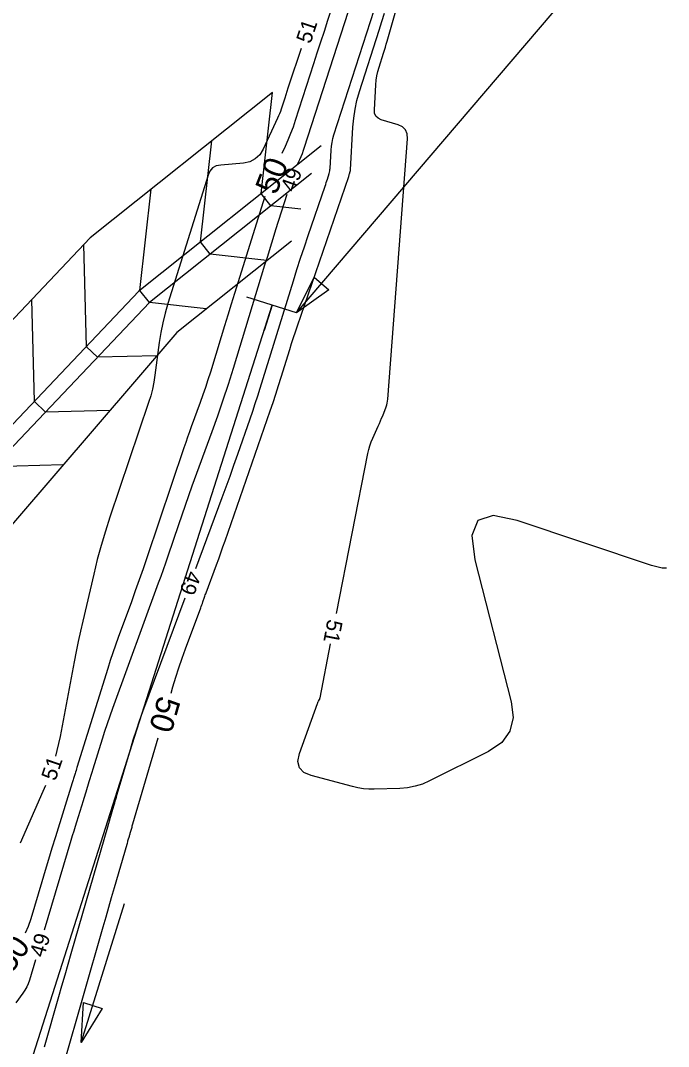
# Model space of a CAD drawing. Extents: x 2384780 to 2405861, y 547869 to 573706.
# Drawn here: x 2394355.8 to 2394439.4, y 554559.9 to 554692.3 of the extents above; entities that cross this region are included whole.
import ezdxf

# ---------------------------------------------------------------- set-up
doc = ezdxf.new("R2010")
doc.units = 0
for name, color, linetype in [('Breaklines', 7, 'Continuous'), ('Old_Level_5', 7, 'Continuous'), ('Old_Level_60', 7, 'Continuous'), ('Old_Level_61', 7, 'Continuous'), ('Sheet Plan CELL', 7, 'Continuous')]:
    doc.layers.add(name, color=color, linetype=linetype)

# ---------------------------------------------------------------- blocks, each defined once
blk = doc.blocks.new('HDWL')
at = {"layer": 'Breaklines'}
for p, q in [((0, -0.0655), (0, 0.0685)), ((0, 0), (-0.0685, 0))]:
    blk.add_line(p, q, dxfattribs=at)

msp = doc.modelspace()

# ---------------------------------------------------------------- linework, layer by layer
at = {"layer": 'Breaklines'}
msp.add_line((2394327.2365, 554464.119), (2394388.26125, 554655.5595), dxfattribs=at)
at = {"layer": 'Old_Level_5'}
for p, q in [((2394391.3815, 554654.56475), (2394444.24425, 554716.48775)), ((2394363.611, 554560.40325), (2394369.18525, 554578.3475))]:
    msp.add_line(p, q, dxfattribs=at)
for points in [[(2394395.5785, 554657.556), (2394391.3815, 554654.56475), (2394393.67725, 554659.179)], [(2394366.288, 554564.80825), (2394363.611, 554560.40325), (2394363.90075, 554565.549)]]:
    msp.add_lwpolyline(points, close=True, dxfattribs=at)
at = {"layer": 'Old_Level_60'}
for points in [[(2394396.5575, 554615.76125), (2394400.60025, 554636.40375), (2394400.7155, 554636.91325), (2394400.8595, 554637.41375), (2394401.03225, 554637.90475), (2394401.234, 554638.3865), (2394401.94, 554639.9455), (2394402.089, 554640.2805), (2394402.2335, 554640.61725), (2394402.3735, 554640.95625), (2394402.509, 554641.29675), (2394402.951, 554642.42975), (2394403.03625, 554642.6745), (2394403.103, 554642.92375), (2394403.15075, 554643.177), (2394403.17975, 554643.43475), (2394405.723, 554677.01975), (2394405.68575, 554677.65425), (2394405.46875, 554678.16625), (2394405.07175, 554678.556), (2394404.49475, 554678.823), (2394402.31625, 554679.495), (2394401.91125, 554679.682), (2394401.62975, 554679.95475), (2394401.47175, 554680.31375), (2394401.43725, 554680.7585), (2394401.6185, 554684.0085), (2394401.669, 554684.585), (2394401.75575, 554685.155), (2394401.879, 554685.718), (2394402.03825, 554686.2745), (2394402.6185, 554688.08125), (2394402.74125, 554688.46875), (2394402.86075, 554688.85725), (2394402.97725, 554689.24675), (2394403.09075, 554689.63725), (2394405.97675, 554699.7255)], [(2394378.40125, 554621.563), (2394381.80025, 554630.718), (2394382.314, 554632.1135), (2394382.82, 554633.5115), (2394383.3185, 554634.9125), (2394383.80925, 554636.31625), (2394385.39975, 554640.906), (2394385.7365, 554641.89075), (2394386.06525, 554642.87825), (2394386.38575, 554643.8685), (2394386.69825, 554644.8615), (2394390.987, 554658.68875), (2394391.4495, 554660.1605), (2394391.9225, 554661.629), (2394392.4065, 554663.09375), (2394392.901, 554664.55525), (2394395.08, 554670.9175), (2394395.156, 554671.1425), (2394395.2305, 554671.368), (2394395.3035, 554671.594), (2394395.37475, 554671.8205), (2394395.60475, 554672.5615), (2394395.649, 554672.72125), (2394395.68325, 554672.8825), (2394395.7075, 554673.046), (2394395.72175, 554673.211), (2394395.85325, 554675.569), (2394395.89725, 554676.0715), (2394395.973, 554676.568), (2394396.08025, 554677.0585), (2394396.21925, 554677.54325), (2394402.34075, 554696.60875)], [(2394398.46675, 554694.80075), (2394392.397, 554675.8975), (2394392.262, 554675.49825), (2394392.1145, 554675.104), (2394391.95475, 554674.7145), (2394391.78275, 554674.32975), (2394391.45, 554673.61625)], [(2394391.97125, 554688.6855), (2394390.418, 554683.96875), (2394390.27775, 554683.5415), (2394390.13825, 554683.11375), (2394389.9995, 554682.68575), (2394389.8615, 554682.25775), (2394389.41225, 554680.8585), (2394389.31125, 554680.5605), (2394389.20125, 554680.266), (2394389.082, 554679.97525), (2394388.9535, 554679.688), (2394387.09275, 554675.69725), (2394386.647, 554674.97225), (2394386.072, 554674.43175), (2394385.36775, 554674.0755), (2394384.53425, 554673.90375), (2394381.60025, 554673.64425), (2394381.02675, 554673.52025), (2394380.563, 554673.2595), (2394380.2095, 554672.86225), (2394379.96625, 554672.32825), (2394374.7945, 554655.794), (2394374.4335, 554654.5465), (2394374.12675, 554653.287), (2394373.8745, 554652.01525), (2394373.6765, 554650.73175), (2394373.119, 554646.519), (2394372.978, 554645.62125), (2394372.794, 554644.7335), (2394372.56725, 554643.85575), (2394372.29775, 554642.988), (2394367.31225, 554628.2135), (2394366.72275, 554626.3945), (2394366.17775, 554624.563), (2394365.677, 554622.71875), (2394365.2205, 554620.862), (2394363.80225, 554614.77575), (2394363.505, 554613.47), (2394363.22175, 554612.1615), (2394362.95225, 554610.85), (2394362.6965, 554609.53575), (2394360.8745, 554599.9065), (2394360.47525, 554598.079), (2394360.27875, 554597.3745)], [(2394390.11875, 554669.85075), (2394388.6875, 554665.27475), (2394388.33075, 554664.13175), (2394387.976, 554662.988), (2394387.623, 554661.84375), (2394387.27175, 554660.699), (2394383.2035, 554647.40275), (2394382.55675, 554645.338), (2394381.8825, 554643.2825), (2394381.18075, 554641.23625), (2394380.45175, 554639.199), (2394377.888, 554632.183), (2394377.44075, 554630.947), (2394377.00125, 554629.70825), (2394376.56925, 554628.46675), (2394376.14525, 554627.2225), (2394374.77225, 554623.154), (2394374.47525, 554622.283), (2394374.173, 554621.414), (2394373.865, 554620.547), (2394373.55175, 554619.68175), (2394367.64475, 554603.52975), (2394367.28925, 554602.5395), (2394366.946, 554601.545), (2394366.61475, 554600.5465), (2394366.2955, 554599.544), (2394365.085, 554595.66), (2394364.96025, 554595.2575), (2394364.83675, 554594.85475), (2394364.71475, 554594.4515), (2394364.594, 554594.04775), (2394364.20175, 554592.7285), (2394364.11725, 554592.446), (2394364.03175, 554592.16375), (2394363.94525, 554591.882), (2394363.85775, 554591.60025), (2394362.998, 554588.851), (2394362.81475, 554588.2615), (2394362.63375, 554587.6715), (2394362.4545, 554587.08075), (2394362.2775, 554586.4895), (2394358.83075, 554574.902)], [(2394439.14075, 554621.6095), (2394438.594, 554621.62125), (2394437.214, 554621.94325), (2394419.88025, 554627.7755), (2394416.752, 554628.3945), (2394414.79575, 554627.75225), (2394414.0115, 554625.84825), (2394414.39975, 554622.683), (2394419.0965, 554604.3795), (2394419.33525, 554602.337), (2394418.92825, 554600.58925), (2394417.87525, 554599.13625), (2394416.17625, 554597.978), (2394408.5495, 554594.1645), (2394407.6315, 554593.765), (2394406.687, 554593.47125), (2394405.71575, 554593.283), (2394404.718, 554593.20025), (2394401.4155, 554593.103), (2394400.71075, 554593.1075), (2394400.01175, 554593.16275), (2394399.31875, 554593.26875), (2394398.6315, 554593.4255), (2394393.2765, 554594.8505), (2394392.32225, 554595.2575), (2394391.755, 554595.86775), (2394391.57475, 554596.681), (2394391.78125, 554597.6975), (2394394.09525, 554604.16725), (2394394.1235, 554604.24175), (2394394.155, 554604.31475), (2394394.18925, 554604.3865), (2394394.2265, 554604.457), (2394394.35325, 554604.68475), (2394394.37825, 554604.73425), (2394394.39925, 554604.7855), (2394394.41625, 554604.838), (2394394.429, 554604.892), (2394395.78875, 554611.83575)], [(2394358.86725, 554559.8635), (2394360.7225, 554566.3505), (2394361.1205, 554567.7405), (2394361.5195, 554569.13025), (2394361.9195, 554570.5195), (2394362.32025, 554571.9085), (2394367.127, 554588.542), (2394367.145, 554588.60425), (2394367.16325, 554588.66675), (2394367.18125, 554588.729), (2394367.1995, 554588.79125), (2394367.259, 554588.995), (2394367.27175, 554589.0385), (2394367.2845, 554589.08225), (2394367.297, 554589.12575), (2394367.30975, 554589.1695), (2394367.821, 554590.939), (2394367.93075, 554591.31825), (2394368.04075, 554591.69725), (2394368.151, 554592.07625), (2394368.2615, 554592.45525), (2394369.9505, 554598.237), (2394370.32325, 554599.47225), (2394370.718, 554600.7005), (2394371.1345, 554601.92125), (2394371.573, 554603.135), (2394377.02125, 554617.80875)], [(2394358.99625, 554593.58925), (2394358.67, 554592.7845), (2394355.74225, 554586.11025)], [(2394357.6905, 554571.068), (2394356.9085, 554568.4395), (2394356.75525, 554567.99525), (2394356.5655, 554567.5695), (2394356.33875, 554567.16225), (2394356.07525, 554566.77325), (2394355.15475, 554565.5325)]]:
    msp.add_lwpolyline(points, dxfattribs=at)
at = {"layer": 'Old_Level_61'}
for points in [[(2394397.537, 554698.795), (2394395.3935, 554692.28675), (2394394.9355, 554690.89175), (2394394.48025, 554689.49575), (2394394.0275, 554688.099), (2394393.57725, 554686.70125), (2394391.2345, 554679.4055), (2394390.94375, 554678.54625), (2394390.62625, 554677.69725), (2394390.2825, 554676.85875), (2394389.912, 554676.03075), (2394389.4965, 554675.13975)], [(2394375.20175, 554605.4825), (2394375.44125, 554606.30275), (2394375.81525, 554607.54175), (2394376.21125, 554608.77375), (2394376.629, 554609.9985), (2394377.06875, 554611.21575), (2394379.03025, 554616.49925), (2394379.1005, 554616.68975), (2394379.16975, 554616.881), (2394379.238, 554617.0725), (2394379.30525, 554617.26425), (2394379.52275, 554617.8915), (2394379.56975, 554618.02575), (2394379.6175, 554618.15975), (2394379.666, 554618.2935), (2394379.71525, 554618.427), (2394381.05675, 554622.04075), (2394381.34225, 554622.81575), (2394381.62325, 554623.5925), (2394381.90025, 554624.3705), (2394382.17275, 554625.15025), (2394387.985, 554641.922), (2394388.355, 554643.0045), (2394388.71625, 554644.09), (2394389.06875, 554645.1785), (2394389.412, 554646.26975), (2394390.51925, 554649.83975), (2394390.7595, 554650.60375), (2394391.005, 554651.366), (2394391.25625, 554652.1265), (2394391.513, 554652.885), (2394398.11925, 554672.17525), (2394398.14775, 554672.25925), (2394398.1755, 554672.3435), (2394398.20275, 554672.42775), (2394398.22925, 554672.51225), (2394398.31525, 554672.789), (2394398.33175, 554672.8485), (2394398.3445, 554672.90875), (2394398.3535, 554672.96975), (2394398.359, 554673.0315), (2394398.66525, 554678.52125), (2394398.76775, 554679.69075), (2394398.94375, 554680.84675), (2394399.1935, 554681.989), (2394399.51675, 554683.1175), (2394402.0685, 554691.06475), (2394402.41275, 554692.152), (2394402.7485, 554693.24175)], [(2394387.306, 554669.56775), (2394383.4015, 554657.0845), (2394382.965, 554655.685), (2394382.53075, 554654.28475), (2394382.0985, 554652.88375), (2394381.6685, 554651.48225), (2394380.26675, 554646.901), (2394379.96025, 554645.9225), (2394379.64075, 554644.94875), (2394379.30825, 554643.979), (2394378.96275, 554643.01375), (2394377.81325, 554639.86775), (2394377.569, 554639.19275), (2394377.329, 554638.5165), (2394377.09325, 554637.8385), (2394376.8615, 554637.15925), (2394372.065, 554622.9445), (2394371.58, 554621.52225), (2394371.08625, 554620.103), (2394370.5835, 554618.687), (2394370.07175, 554617.27425), (2394368.38575, 554612.664), (2394368.0305, 554611.674), (2394367.68725, 554610.68), (2394367.35625, 554609.68175), (2394367.037, 554608.6795), (2394363.056, 554595.90675), (2394362.9945, 554595.708), (2394362.9335, 554595.509), (2394362.87325, 554595.30975), (2394362.8135, 554595.1105), (2394362.61975, 554594.4585), (2394362.578, 554594.319), (2394362.53575, 554594.1795), (2394362.493, 554594.04025), (2394362.44975, 554593.90125), (2394360.27175, 554586.936), (2394359.8225, 554585.49025), (2394359.37825, 554584.04275), (2394358.93875, 554582.594), (2394358.50475, 554581.1435), (2394357.08025, 554576.35475), (2394356.745, 554575.383), (2394356.35225, 554574.50275)], [(2394361.36575, 554557.59075), (2394366.44175, 554575.33875), (2394366.80375, 554576.60275), (2394367.1665, 554577.86675), (2394367.53025, 554579.13025), (2394367.895, 554580.39375), (2394369.51725, 554586.0075), (2394369.558, 554586.14825), (2394369.59875, 554586.289), (2394369.63975, 554586.4295), (2394369.68075, 554586.57025), (2394369.815, 554587.02975), (2394369.8435, 554587.128), (2394369.87225, 554587.2265), (2394369.90075, 554587.325), (2394369.92925, 554587.4235), (2394370.11725, 554588.074), (2394370.15775, 554588.2135), (2394370.198, 554588.35275), (2394370.2385, 554588.492), (2394370.27925, 554588.63125), (2394373.51925, 554599.72325)]]:
    msp.add_lwpolyline(points, dxfattribs=at)
at = {"layer": 'Sheet Plan CELL'}
for p, q in [((2394388.307, 554683.01075), (2394364.7655, 554664.2525)), ((2394394.571, 554676.11225), (2394371.0545, 554657.37375)), ((2394393.31875, 554672.56225), (2394372.40425, 554655.89725)), ((2394390.7205, 554663.8275), (2394375.92925, 554652.0415))]:
    msp.add_line(p, q, dxfattribs=at)
for points in [[(2394391.9475, 554667.9525), (2394388.082, 554668.3895), (2394388.082, 554668.3895), (2394388.082, 554668.3895), (2394386.83125, 554669.95925), (2394388.307, 554683.01075)], [(2394387.5675, 554661.31525), (2394380.243, 554662.1435), (2394380.243, 554662.1435), (2394380.243, 554662.1435), (2394378.99225, 554663.71325), (2394380.468, 554676.7645)], [(2394393.31875, 554672.56225), (2394372.40425, 554655.89725)], [(2394379.72875, 554655.069), (2394372.40425, 554655.89725), (2394372.40425, 554655.89725), (2394372.40425, 554655.89725), (2394371.1535, 554657.467), (2394372.6295, 554670.5185)], [(2394295.22975, 554596.80475), (2394332.49975, 554630.177), (2394364.7655, 554664.2525)], [(2394373.3435, 554649.03075), (2394365.696, 554648.83325), (2394365.696, 554648.83325), (2394365.696, 554648.83325), (2394364.2815, 554650.17675), (2394363.9405, 554663.38125)], [(2394371.0545, 554657.37375), (2394338.46875, 554623.048), (2394300.10875, 554590.9775)], [(2394372.40425, 554655.89725), (2394339.75275, 554621.5145), (2394301.393, 554589.44375)], [(2394367.2915, 554641.98375), (2394358.98775, 554641.7695), (2394358.98775, 554641.7695), (2394358.98775, 554641.7695), (2394357.57325, 554643.11275), (2394357.23275, 554656.29725)], [(2394375.92925, 554652.0415), (2394344.669, 554615.643), (2394305.4135, 554584.642)], [(2394361.23925, 554634.937), (2394352.2795, 554634.7055), (2394352.2795, 554634.7055), (2394352.2795, 554634.7055), (2394350.865, 554636.04875), (2394350.525, 554649.21325)]]:
    msp.add_lwpolyline(points, dxfattribs=at)

# ---------------------------------------------------------------- block references
at = {"layer": 'Old_Level_5', "xscale": 50.00000000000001, "yscale": 49.99999999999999, "rotation": 72.31960100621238}
msp.add_blockref('HDWL', (2394388.26125, 554655.5595), dxfattribs=at)

# ---------------------------------------------------------------- texts
at = {"layer": 'Old_Level_60'}
for s, rotation, p in [('51', 71.7718917, (2394393.192, 554689.1955)), ('49', 70.5292889, (2394391.16025, 554670.03225)), ('49', 249.8178472, (2394377.2895, 554621.418)), ('51', 258.9192306, (2394395.40975, 554615.10325)), ('51', 71.2820556, (2394360.27825, 554594.06775)), ('49', 73.4347111, (2394358.797, 554571.281))]:
    msp.add_text(s, height=2, rotation=rotation, dxfattribs=at).set_placement(p)
at = {"layer": 'Old_Level_61'}
for rotation, p in [(68.5394972, (2394388.7605, 554669.67375)), (253.7162722, (2394373.583, 554605.29075)), (54.7076028, (2394354.583, 554569.195))]:
    msp.add_text('50', height=3, rotation=rotation, dxfattribs=at).set_placement(p)

doc.saveas('drawing.dxf')
